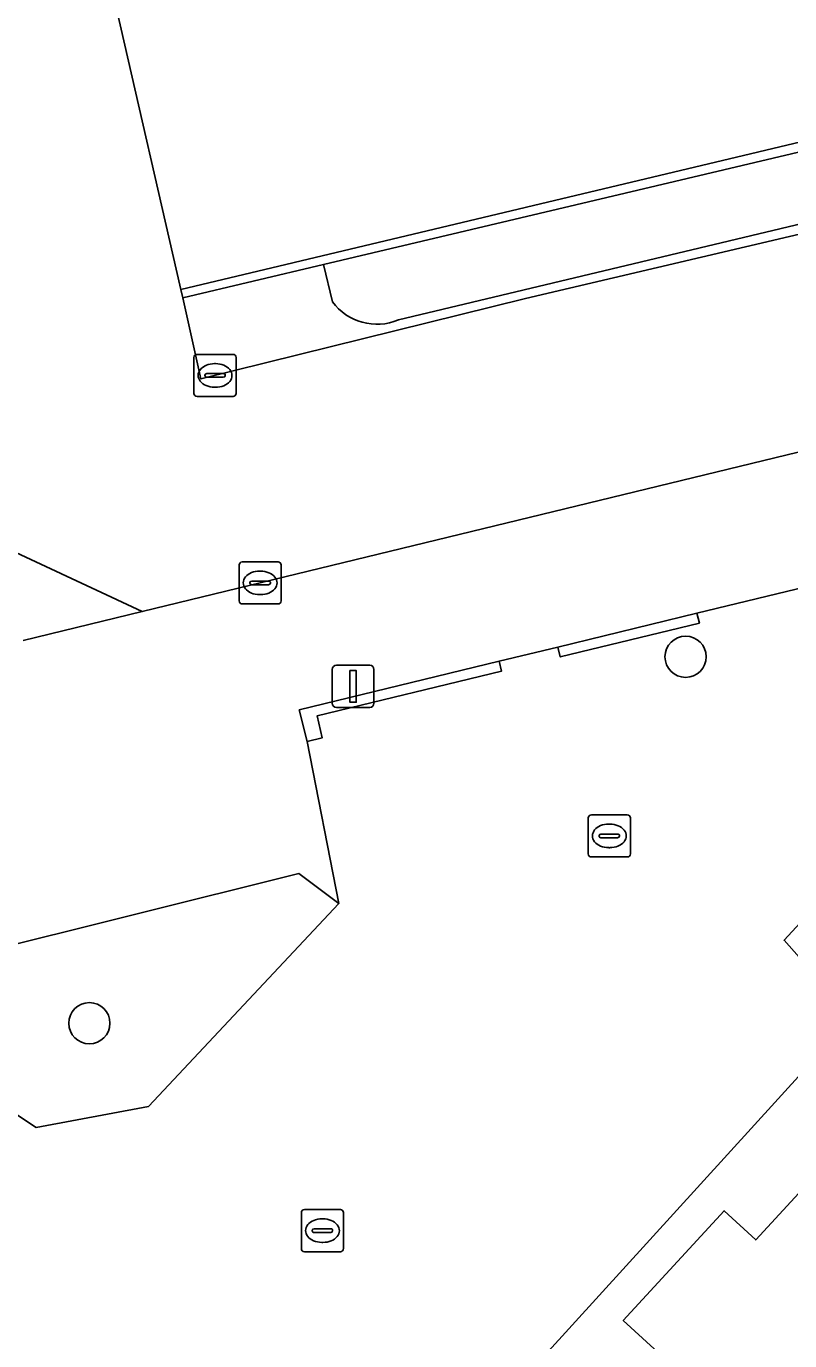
# Model space of a CAD drawing. Extents: x 158455 to 159797, y 387218 to 388672.
# Drawn here: x 159310.08 to 159328.19, y 388169.11 to 388200.31 of the extents above; entities that cross this region are included whole.
import ezdxf

# ---------------------------------------------------------------- set-up
doc = ezdxf.new("R2010")
doc.units = 0
for name, color, linetype in [('IMGEO_Boom', 7, 'Continuous'), ('IMGEO_Erf', 7, 'Continuous'), ('IMGEO_Groenvoorziening', 7, 'Continuous'), ('IMGEO_Kolk', 7, 'Continuous'), ('IMGEO_Lichtmast', 7, 'Continuous'), ('IMGEO_Muur', 7, 'Continuous'), ('IMGEO_Pand_overbouw', 7, 'Continuous'), ('IMGEO_Rijbaan_lokaal_gesloten', 7, 'Continuous'), ('IMGEO_Rijbaan_lokaal_open', 7, 'Continuous'), ('IMGEO_Voetpad_open', 7, 'Continuous')]:
    doc.layers.add(name, color=color, linetype=linetype)

msp = doc.modelspace()

# ---------------------------------------------------------------- linework, layer by layer
at = {"layer": 'IMGEO_Boom'}
for centre in [(159325.72, 388185.344), (159311.574, 388176.646)]:
    msp.add_circle(centre, 0.489, dxfattribs=at)
at = {"layer": 'IMGEO_Erf'}
msp.add_lwpolyline([(159334.445, 388172.272), (159330.993, 388175.418), (159331.101, 388175.537), (159331.318, 388175.774), (159332.791, 388174.431), (159336.524, 388178.525), (159335.944, 388179.054), (159338.097, 388181.415), (159338.824, 388180.751), (159342.759, 388185.066), (159338.647, 388188.839), (159338.498, 388188.712), (159337.868, 388189.252), (159328.058, 388178.616), (159328.648, 388177.943), (159329.757, 388176.874), (159319.984, 388166.129), (159321.286, 388164.891), (159321.162, 388164.756), (159324.641, 388161.564), (159328.556, 388165.859), (159327.788, 388166.558), (159329.952, 388168.932), (159330.743, 388168.211)], close=True, dxfattribs=at)
at = {"layer": 'IMGEO_Groenvoorziening'}
msp.add_lwpolyline([(159318.905, 388193.34), (159340.516, 388198.504), (159340.118, 388200.098), (159335.689, 388199.05), (159317.129, 388194.656), (159317.339, 388193.769)], dxfattribs=at)
msp.add_lwpolyline([(159310.309, 388174.17), (159312.975, 388174.666), (159317.496, 388179.49), (159316.544, 388180.201), (159308.769, 388178.261), (159307.224, 388176.215)], close=True, dxfattribs=at)
msp.add_arc((159318.397, 388194.557), 1.319, 216.6884, 292.6714, dxfattribs=at)
at = {"layer": 'IMGEO_Kolk'}
for p, q in [((159314.055, 388191.597), (159314.055, 388192.449)), ((159314.13, 388192.523), (159314.982, 388192.523)), ((159315.056, 388192.449), (159315.056, 388191.597)), ((159314.357, 388192.066), (159314.755, 388192.066)), ((159314.543, 388192.303), (159314.568, 388192.303)), ((159314.314, 388192.017), (159314.314, 388192.029)), ((159314.752, 388191.98), (159314.354, 388191.98)), ((159314.798, 388192.029), (159314.798, 388192.017)), ((159314.982, 388191.523), (159314.13, 388191.523)), ((159314.566, 388191.743), (159314.541, 388191.743)), ((159315.125, 388186.673), (159315.125, 388187.525)), ((159315.2, 388187.599), (159316.052, 388187.599)), ((159315.613, 388187.379), (159315.638, 388187.379)), ((159316.126, 388187.525), (159316.126, 388186.673)), ((159315.384, 388187.093), (159315.384, 388187.105)), ((159315.427, 388187.142), (159315.825, 388187.142)), ((159315.868, 388187.105), (159315.868, 388187.093)), ((159315.822, 388187.056), (159315.424, 388187.056)), ((159315.636, 388186.819), (159315.611, 388186.819)), ((159316.052, 388186.599), (159315.2, 388186.599)), ((159323.41, 388180.667), (159323.41, 388181.519)), ((159323.485, 388181.593), (159324.337, 388181.593)), ((159324.411, 388181.519), (159324.411, 388180.667)), ((159323.898, 388181.373), (159323.923, 388181.373)), ((159323.669, 388181.087), (159323.669, 388181.099)), ((159324.107, 388181.05), (159323.709, 388181.05)), ((159323.712, 388181.136), (159324.11, 388181.136)), ((159324.153, 388181.099), (159324.153, 388181.087)), ((159324.337, 388180.593), (159323.485, 388180.593)), ((159323.921, 388180.813), (159323.896, 388180.813)), ((159316.603, 388171.297), (159316.603, 388172.149)), ((159316.678, 388172.223), (159317.53, 388172.223)), ((159317.604, 388172.149), (159317.604, 388171.297)), ((159317.091, 388172.003), (159317.116, 388172.003)), ((159316.862, 388171.717), (159316.862, 388171.729)), ((159317.3, 388171.68), (159316.902, 388171.68)), ((159316.905, 388171.766), (159317.303, 388171.766)), ((159317.346, 388171.729), (159317.346, 388171.717)), ((159317.53, 388171.223), (159316.678, 388171.223)), ((159317.114, 388171.443), (159317.089, 388171.443))]:
    msp.add_line(p, q, dxfattribs=at)
for points in [[(159314.055, 388191.597), (159314.055, 388192.449)], [(159314.13, 388192.523), (159314.982, 388192.523)], [(159315.056, 388192.449), (159315.056, 388191.597)], [(159314.982, 388191.523), (159314.13, 388191.523)], [(159315.125, 388186.673), (159315.125, 388187.525)], [(159315.2, 388187.599), (159316.052, 388187.599)], [(159316.126, 388187.525), (159316.126, 388186.673)], [(159316.052, 388186.599), (159315.2, 388186.599)], [(159323.41, 388180.667), (159323.41, 388181.519)], [(159323.485, 388181.593), (159324.337, 388181.593)], [(159324.411, 388181.519), (159324.411, 388180.667)], [(159324.337, 388180.593), (159323.485, 388180.593)], [(159316.603, 388171.297), (159316.603, 388172.149)], [(159316.678, 388172.223), (159317.53, 388172.223)], [(159317.604, 388172.149), (159317.604, 388171.297)], [(159317.53, 388171.223), (159316.678, 388171.223)]]:
    msp.add_lwpolyline(points, dxfattribs=at)
for centre, radius, start, end in [((159314.132, 388192.447), 0.0765, 91.552, 178.448), ((159314.132, 388192.447), 0.0765, 91.552, 178.448), ((159314.98, 388192.447), 0.0765, 1.552, 88.448), ((159314.98, 388192.447), 0.0765, 1.552, 88.448), ((159314.354, 388192.026), 0.0403, 85.8775, 175.7526), ((159314.759, 388192.028), 0.0386, 1.7309, 96.639), ((159314.351, 388192.016), 0.0366, 178.938, 274.7102), ((159314.755, 388192.023), 0.043, 264.8664, 352.4533), ((159314.132, 388191.599), 0.0765, 181.552, 268.448), ((159314.132, 388191.599), 0.0765, 181.552, 268.448), ((159314.98, 388191.599), 0.0765, 271.552, 358.448), ((159314.98, 388191.599), 0.0765, 271.552, 358.448), ((159315.202, 388187.523), 0.0765, 91.552, 178.448), ((159315.202, 388187.523), 0.0765, 91.552, 178.448), ((159316.05, 388187.523), 0.0765, 1.552, 88.448), ((159316.05, 388187.523), 0.0765, 1.552, 88.448), ((159315.424, 388187.102), 0.0403, 85.8775, 175.7526), ((159315.421, 388187.092), 0.0366, 178.938, 274.7102), ((159315.825, 388187.099), 0.043, 264.8664, 352.4533), ((159315.829, 388187.104), 0.0386, 1.7309, 96.639), ((159315.202, 388186.675), 0.0765, 181.552, 268.448), ((159315.202, 388186.675), 0.0765, 181.552, 268.448), ((159316.05, 388186.675), 0.0765, 271.552, 358.448), ((159316.05, 388186.675), 0.0765, 271.552, 358.448), ((159323.487, 388181.517), 0.0765, 91.552, 178.448), ((159323.487, 388181.517), 0.0765, 91.552, 178.448), ((159324.335, 388181.517), 0.0765, 1.552, 88.448), ((159324.335, 388181.517), 0.0765, 1.552, 88.448), ((159323.709, 388181.096), 0.0403, 85.8775, 175.7526), ((159323.706, 388181.086), 0.0366, 178.938, 274.7102), ((159324.11, 388181.093), 0.043, 264.8664, 352.4533), ((159324.114, 388181.098), 0.0386, 1.7309, 96.639), ((159323.487, 388180.669), 0.0765, 181.552, 268.448), ((159323.487, 388180.669), 0.0765, 181.552, 268.448), ((159324.335, 388180.669), 0.0765, 271.552, 358.448), ((159324.335, 388180.669), 0.0765, 271.552, 358.448), ((159316.68, 388172.147), 0.0765, 91.552, 178.448), ((159316.68, 388172.147), 0.0765, 91.552, 178.448), ((159317.528, 388172.147), 0.0765, 1.552, 88.448), ((159317.528, 388172.147), 0.0765, 1.552, 88.448), ((159316.902, 388171.726), 0.0403, 85.8775, 175.7526), ((159316.899, 388171.716), 0.0366, 178.938, 274.7102), ((159317.303, 388171.723), 0.043, 264.8664, 352.4533), ((159317.307, 388171.728), 0.0386, 1.7309, 96.639), ((159316.68, 388171.299), 0.0765, 181.552, 268.448), ((159316.68, 388171.299), 0.0765, 181.552, 268.448), ((159317.528, 388171.299), 0.0765, 271.552, 358.448), ((159317.528, 388171.299), 0.0765, 271.552, 358.448)]:
    msp.add_arc(centre, radius, start, end, dxfattribs=at)
for centre, major_axis, ratio, start_param, end_param in [((159314.542, 388192.023), (-0.387, 0.002), 0.722429, 4.712389, 7.853982), ((159314.567, 388192.023), (-0.39, 0.002), 0.717154, 1.570796, 4.712389), ((159315.612, 388187.099), (-0.387, 0.002), 0.722429, 4.712389, 7.853982), ((159315.637, 388187.099), (-0.39, 0.002), 0.717154, 1.570796, 4.712389), ((159323.897, 388181.093), (-0.387, 0.002), 0.722429, 4.712389, 7.853982), ((159323.922, 388181.093), (-0.39, 0.002), 0.717154, 1.570796, 4.712389), ((159317.09, 388171.723), (-0.387, 0.002), 0.722429, 4.712389, 7.853982), ((159317.115, 388171.723), (-0.39, 0.002), 0.717154, 1.570796, 4.712389)]:
    msp.add_ellipse(centre, major_axis=major_axis, ratio=ratio, start_param=start_param, end_param=end_param, dxfattribs=at)
at = {"layer": 'IMGEO_Lichtmast'}
for p, q in [((159317.335, 388184.242), (159317.335, 388185.042)), ((159317.335, 388185.042), (159317.335, 388184.242)), ((159317.435, 388185.142), (159318.225, 388185.142)), ((159318.225, 388185.142), (159317.435, 388185.142)), ((159318.325, 388185.042), (159318.325, 388184.242)), ((159318.325, 388184.242), (159318.325, 388185.042)), ((159318.225, 388184.142), (159317.435, 388184.142)), ((159317.435, 388184.142), (159318.225, 388184.142))]:
    msp.add_line(p, q, dxfattribs=at)
msp.add_lwpolyline([(159317.755, 388185.017), (159317.905, 388185.017), (159317.905, 388184.267), (159317.755, 388184.267), (159317.755, 388185.017)], dxfattribs=at)
for centre, start, end in [((159317.435, 388185.042), 90, 180), ((159317.435, 388185.042), 90, 180), ((159318.225, 388185.042), 0, 90), ((159318.225, 388185.042), 360, 90), ((159317.435, 388184.242), 180, 270), ((159317.435, 388184.242), 180, 270), ((159318.225, 388184.242), 270, 0), ((159318.225, 388184.242), 270, 0)]:
    msp.add_arc(centre, 0.1, start, end, dxfattribs=at)
at = {"layer": 'IMGEO_Muur'}
for points in [[(159317.129, 388194.656), (159335.689, 388199.05), (159335.629, 388199.278), (159313.745, 388194.065), (159313.792, 388193.866)], [(159322.69, 388185.575), (159322.747, 388185.341), (159326.047, 388186.143), (159325.99, 388186.377)], [(159316.555, 388184.085), (159316.738, 388183.336), (159317.101, 388183.424), (159316.975, 388183.939), (159321.356, 388185.003), (159321.299, 388185.238)]]:
    msp.add_lwpolyline(points, close=True, dxfattribs=at)
at = {"layer": 'IMGEO_Pand_overbouw'}
msp.add_lwpolyline([(159324.641, 388161.564), (159328.556, 388165.859), (159327.788, 388166.558), (159329.952, 388168.932), (159330.743, 388168.211), (159334.445, 388172.272), (159330.993, 388175.418), (159327.386, 388171.502), (159326.633, 388172.194), (159324.241, 388169.587), (159324.976, 388168.913), (159321.286, 388164.891), (159321.162, 388164.756)], close=True, dxfattribs=at)
at = {"layer": 'IMGEO_Rijbaan_lokaal_gesloten'}
msp.add_lwpolyline([(159312.118, 388201.147), (159312.214, 388200.728), (159313.745, 388194.065), (159335.629, 388199.278), (159334.011, 388206.182), (159333.625, 388206.084), (159333.585, 388206.233), (159326.944, 388204.666), (159326.983, 388204.511), (159326.614, 388204.417), (159326.565, 388204.562), (159319.927, 388202.973), (159319.954, 388202.865), (159319.636, 388202.78), (159319.589, 388202.964), (159312.983, 388201.334), (159313.014, 388201.211), (159312.603, 388201.104), (159312.566, 388201.253)], close=True, dxfattribs=at)
at = {"layer": 'IMGEO_Rijbaan_lokaal_open'}
for points in [[(159337.443, 388197.497), (159321.923, 388193.851), (159314.219, 388191.941), (159313.792, 388193.866), (159313.745, 388194.065), (159312.214, 388200.728), (159312.118, 388201.147), (159305.943, 388199.687), (159305.976, 388199.531), (159305.888, 388199.512), (159305.585, 388199.443), (159305.493, 388199.83), (159305.662, 388199.867), (159305.64, 388199.96), (159304.264, 388199.661), (159298.692, 388198.451), (159285.247, 388206.534), (159282.727, 388202.35), (159296.599, 388193.998), (159312.829, 388186.418), (159315.657, 388187.105), (159337.246, 388192.351)], [(159310.001, 388185.731), (159312.829, 388186.418), (159296.599, 388193.998), (159297.535, 388193.333)], [(159337.246, 388192.351), (159315.657, 388187.105), (159312.829, 388186.418), (159310.001, 388185.731)], [(159329.757, 388176.874), (159328.648, 388177.943), (159328.058, 388178.616), (159337.868, 388189.252), (159325.99, 388186.377), (159326.047, 388186.143), (159322.747, 388185.341), (159322.69, 388185.575), (159321.299, 388185.238), (159321.356, 388185.003), (159316.975, 388183.939), (159317.101, 388183.424), (159316.738, 388183.336), (159317.496, 388179.49), (159312.975, 388174.666), (159310.309, 388174.17), (159307.224, 388176.215), (159299.721, 388164.769), (159299.703, 388164.738)], [(159307.224, 388176.215), (159308.769, 388178.261), (159316.544, 388180.201), (159317.496, 388179.49), (159316.738, 388183.336), (159316.555, 388184.085), (159321.299, 388185.238), (159322.69, 388185.575), (159325.99, 388186.377), (159337.868, 388189.252), (159338.498, 388188.712), (159338.647, 388188.839), (159342.759, 388185.066), (159344.7, 388186.624)], [(159301.314, 388165.036), (159301.665, 388164.825), (159302.093, 388165.537), (159302.29, 388165.419), (159302.713, 388166.184), (159315.186, 388158.732), (159314.758, 388157.926), (159314.954, 388157.809), (159314.24, 388156.669), (159326.793, 388149.297), (159327.736, 388148.743), (159329.528, 388147.101), (159334.505, 388152.627), (159329.306, 388157.283), (159324.641, 388161.564), (159321.162, 388164.756), (159321.286, 388164.891), (159319.984, 388166.129), (159329.757, 388176.874)]]:
    msp.add_lwpolyline(points, dxfattribs=at)
at = {"layer": 'IMGEO_Voetpad_open'}
for points in [[(159358.501, 388202.892), (159353.007, 388201.593), (159352.66, 388203.059), (159349.578, 388202.333), (159349.382, 388202.286), (159346.003, 388201.49), (159345.865, 388201.457), (159342.392, 388200.636), (159340.118, 388200.098), (159340.516, 388198.504), (159318.905, 388193.34)], [(159317.339, 388193.769), (159317.129, 388194.656), (159313.792, 388193.866), (159314.219, 388191.941), (159321.923, 388193.851), (159337.443, 388197.497)]]:
    msp.add_lwpolyline(points, dxfattribs=at)
msp.add_arc((159318.397, 388194.557), 1.319, 216.6884, 292.6714, dxfattribs=at)

doc.saveas('drawing.dxf')
